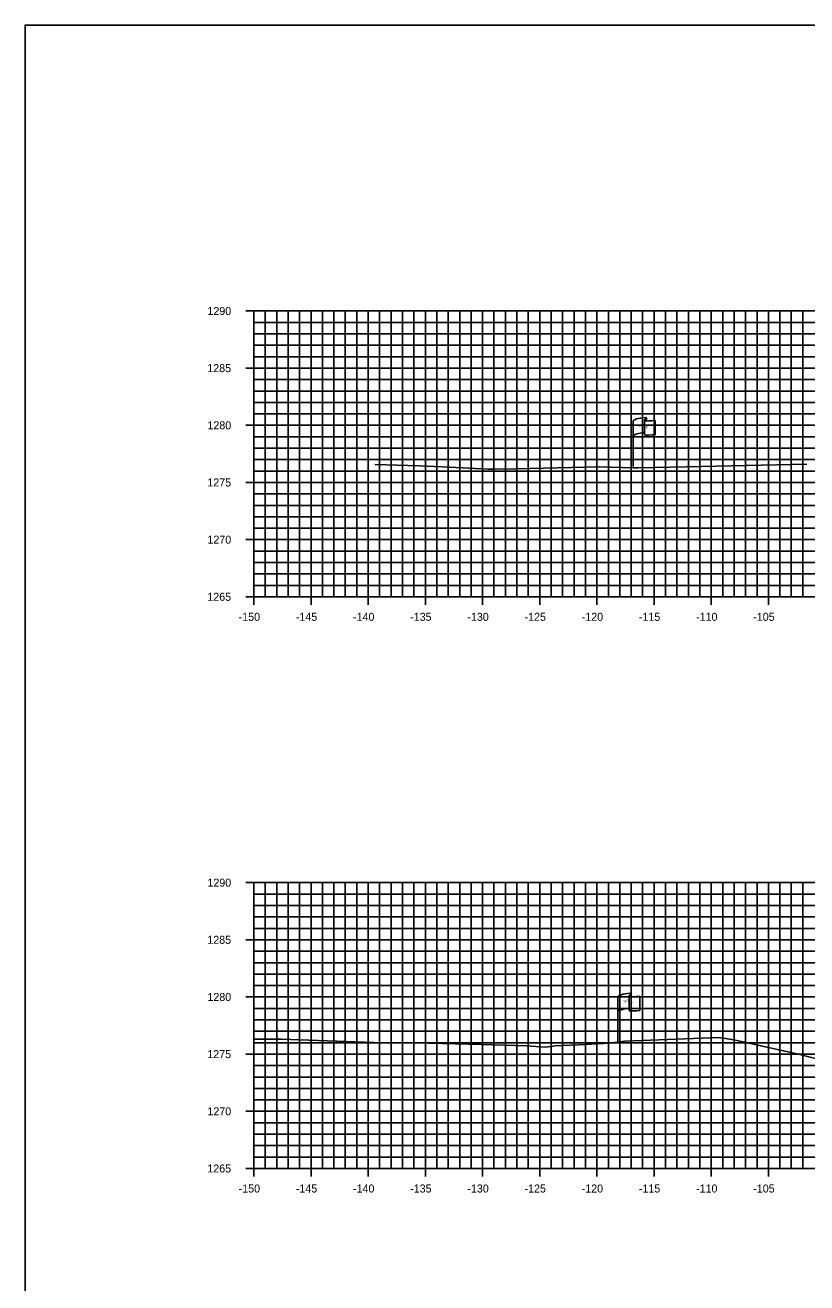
# Model space of a CAD drawing. Extents: x 674939 to 678919, y 750652 to 765176.
# Drawn here: x 678578.5 to 678646.9, y 763226.3 to 763336.3 of the extents above; entities that cross this region are included whole.
import ezdxf

# ---------------------------------------------------------------- set-up
doc = ezdxf.new("R2010")
doc.units = 0
for name, color, linetype in [('R_Axis', 7, 'Continuous'), ('R_Axis Annot', 7, 'Continuous'), ('R_Exist Surface', 7, 'Continuous'), ('R_Grid', 7, 'Continuous'), ('R_No Plot', 7, 'Continuous'), ('S_EXIST_ROW', 7, 'Continuous')]:
    doc.layers.add(name, color=color, linetype=linetype)

msp = doc.modelspace()

# ---------------------------------------------------------------- linework, layer by layer
at = {"layer": 'R_Axis'}
for p, q in [((678597.83, 763311.29), (678599.23, 763311.29)), ((678598.53, 763286.29), (678598.53, 763311.29)), ((678598.53, 763310.29), (678598.88, 763310.29)), ((678598.53, 763309.29), (678598.88, 763309.29)), ((678598.53, 763308.29), (678598.88, 763308.29)), ((678598.53, 763307.29), (678598.88, 763307.29)), ((678597.83, 763306.29), (678599.23, 763306.29)), ((678598.53, 763305.29), (678598.88, 763305.29)), ((678598.53, 763304.29), (678598.88, 763304.29)), ((678598.53, 763303.29), (678598.88, 763303.29)), ((678598.53, 763302.29), (678598.88, 763302.29)), ((678597.83, 763301.29), (678599.23, 763301.29)), ((678598.53, 763300.29), (678598.88, 763300.29)), ((678598.53, 763299.29), (678598.88, 763299.29)), ((678598.53, 763298.29), (678598.88, 763298.29)), ((678598.53, 763297.29), (678598.88, 763297.29)), ((678597.83, 763296.29), (678599.23, 763296.29)), ((678598.53, 763295.29), (678598.88, 763295.29)), ((678598.53, 763294.29), (678598.88, 763294.29)), ((678598.53, 763293.29), (678598.88, 763293.29)), ((678598.53, 763292.29), (678598.88, 763292.29)), ((678597.83, 763291.29), (678599.23, 763291.29)), ((678598.53, 763290.29), (678598.88, 763290.29)), ((678598.53, 763289.29), (678598.88, 763289.29)), ((678598.53, 763288.29), (678598.88, 763288.29)), ((678598.53, 763287.29), (678598.88, 763287.29)), ((678598.53, 763285.59), (678598.53, 763286.99)), ((678603.53, 763285.59), (678603.53, 763286.99)), ((678608.53, 763285.59), (678608.53, 763286.99)), ((678613.53, 763285.59), (678613.53, 763286.99)), ((678618.53, 763285.59), (678618.53, 763286.99)), ((678623.53, 763285.59), (678623.53, 763286.99)), ((678628.53, 763285.59), (678628.53, 763286.99)), ((678633.53, 763285.59), (678633.53, 763286.99)), ((678638.53, 763285.59), (678638.53, 763286.99)), ((678643.53, 763285.59), (678643.53, 763286.99)), ((678597.83, 763286.29), (678599.23, 763286.29)), ((678598.53, 763286.29), (678898.53, 763286.29)), ((678597.83, 763261.29), (678599.23, 763261.29)), ((678598.53, 763236.29), (678598.53, 763261.29)), ((678598.53, 763260.29), (678598.88, 763260.29)), ((678598.53, 763259.29), (678598.88, 763259.29)), ((678598.53, 763258.29), (678598.88, 763258.29)), ((678598.53, 763257.29), (678598.88, 763257.29)), ((678597.83, 763256.29), (678599.23, 763256.29)), ((678598.53, 763255.29), (678598.88, 763255.29)), ((678598.53, 763254.29), (678598.88, 763254.29)), ((678598.53, 763253.29), (678598.88, 763253.29)), ((678598.53, 763252.29), (678598.88, 763252.29)), ((678597.83, 763251.29), (678599.23, 763251.29)), ((678598.53, 763250.29), (678598.88, 763250.29)), ((678598.53, 763249.29), (678598.88, 763249.29)), ((678598.53, 763248.29), (678598.88, 763248.29)), ((678598.53, 763247.29), (678598.88, 763247.29)), ((678597.83, 763246.29), (678599.23, 763246.29)), ((678598.53, 763245.29), (678598.88, 763245.29)), ((678598.53, 763244.29), (678598.88, 763244.29)), ((678598.53, 763243.29), (678598.88, 763243.29)), ((678598.53, 763242.29), (678598.88, 763242.29)), ((678597.83, 763241.29), (678599.23, 763241.29)), ((678598.53, 763240.29), (678598.88, 763240.29)), ((678598.53, 763239.29), (678598.88, 763239.29)), ((678598.53, 763238.29), (678598.88, 763238.29)), ((678598.53, 763237.29), (678598.88, 763237.29)), ((678597.83, 763236.29), (678599.23, 763236.29)), ((678598.53, 763235.59), (678598.53, 763236.99)), ((678598.53, 763236.29), (678898.53, 763236.29)), ((678603.53, 763235.59), (678603.53, 763236.99)), ((678608.53, 763235.59), (678608.53, 763236.99)), ((678613.53, 763235.59), (678613.53, 763236.99)), ((678618.53, 763235.59), (678618.53, 763236.99)), ((678623.53, 763235.59), (678623.53, 763236.99)), ((678628.53, 763235.59), (678628.53, 763236.99)), ((678633.53, 763235.59), (678633.53, 763236.99)), ((678638.53, 763235.59), (678638.53, 763236.99)), ((678643.53, 763235.59), (678643.53, 763236.99))]:
    msp.add_line(p, q, dxfattribs=at)
at = {"layer": 'R_Exist Surface'}
for points in [[(678609.11, 763297.85), (678613.02, 763297.76), (678615.64, 763297.62), (678619.01, 763297.44), (678619.47, 763297.44), (678621.45, 763297.48), (678628.73, 763297.65), (678631.74, 763297.58), (678632.15, 763297.58), (678636.34, 763297.66), (678646.89, 763297.89)], [(678598.53, 763247.59), (678600.92, 763247.6), (678609.01, 763247.3), (678612.69, 763247.29), (678618.42, 763247.12), (678622.36, 763247.03), (678624.03, 763246.9), (678624.87, 763247.02), (678627.53, 763247.12), (678629.64, 763247.26), (678630.98, 763247.44), (678639.21, 763247.74), (678639.41, 763247.72), (678640.5, 763247.53), (678646.15, 763246.29), (678649.88, 763245.33)]]:
    msp.add_lwpolyline(points, dxfattribs=at)
at = {"layer": 'R_Grid'}
for p, q in [((678598.53, 763311.29), (678898.53, 763311.29)), ((678598.53, 763286.29), (678598.53, 763311.29)), ((678599.53, 763286.29), (678599.53, 763311.29)), ((678600.53, 763286.29), (678600.53, 763311.29)), ((678601.53, 763286.29), (678601.53, 763311.29)), ((678602.53, 763286.29), (678602.53, 763311.29)), ((678603.53, 763286.29), (678603.53, 763311.29)), ((678604.53, 763286.29), (678604.53, 763311.29)), ((678605.53, 763286.29), (678605.53, 763311.29)), ((678606.53, 763286.29), (678606.53, 763311.29)), ((678607.53, 763286.29), (678607.53, 763311.29)), ((678608.53, 763286.29), (678608.53, 763311.29)), ((678609.53, 763286.29), (678609.53, 763311.29)), ((678610.53, 763286.29), (678610.53, 763311.29)), ((678611.53, 763286.29), (678611.53, 763311.29)), ((678612.53, 763286.29), (678612.53, 763311.29)), ((678613.53, 763286.29), (678613.53, 763311.29)), ((678614.53, 763286.29), (678614.53, 763311.29)), ((678615.53, 763286.29), (678615.53, 763311.29)), ((678616.53, 763286.29), (678616.53, 763311.29)), ((678617.53, 763286.29), (678617.53, 763311.29)), ((678618.53, 763286.29), (678618.53, 763311.29)), ((678619.53, 763286.29), (678619.53, 763311.29)), ((678620.53, 763286.29), (678620.53, 763311.29)), ((678621.53, 763286.29), (678621.53, 763311.29)), ((678622.53, 763286.29), (678622.53, 763311.29)), ((678623.53, 763286.29), (678623.53, 763311.29)), ((678624.53, 763286.29), (678624.53, 763311.29)), ((678625.53, 763286.29), (678625.53, 763311.29)), ((678626.53, 763286.29), (678626.53, 763311.29)), ((678627.53, 763286.29), (678627.53, 763311.29)), ((678628.53, 763286.29), (678628.53, 763311.29)), ((678629.53, 763286.29), (678629.53, 763311.29)), ((678630.53, 763286.29), (678630.53, 763311.29)), ((678631.53, 763286.29), (678631.53, 763311.29)), ((678632.53, 763286.29), (678632.53, 763311.29)), ((678633.53, 763286.29), (678633.53, 763311.29)), ((678634.53, 763286.29), (678634.53, 763311.29)), ((678635.53, 763286.29), (678635.53, 763311.29)), ((678636.53, 763286.29), (678636.53, 763311.29)), ((678637.53, 763286.29), (678637.53, 763311.29)), ((678638.53, 763286.29), (678638.53, 763311.29)), ((678639.53, 763286.29), (678639.53, 763311.29)), ((678640.53, 763286.29), (678640.53, 763311.29)), ((678641.53, 763286.29), (678641.53, 763311.29)), ((678642.53, 763286.29), (678642.53, 763311.29)), ((678643.53, 763286.29), (678643.53, 763311.29)), ((678644.53, 763286.29), (678644.53, 763311.29)), ((678645.53, 763286.29), (678645.53, 763311.29)), ((678646.53, 763286.29), (678646.53, 763311.29)), ((678598.53, 763310.29), (678898.53, 763310.29)), ((678598.53, 763309.29), (678898.53, 763309.29)), ((678598.53, 763308.29), (678898.53, 763308.29)), ((678598.53, 763307.29), (678898.53, 763307.29)), ((678598.53, 763306.29), (678898.53, 763306.29)), ((678598.53, 763305.29), (678898.53, 763305.29)), ((678598.53, 763304.29), (678898.53, 763304.29)), ((678598.53, 763303.29), (678898.53, 763303.29)), ((678598.53, 763302.29), (678898.53, 763302.29)), ((678598.53, 763301.29), (678898.53, 763301.29)), ((678598.53, 763300.29), (678898.53, 763300.29)), ((678598.53, 763299.29), (678898.53, 763299.29)), ((678598.53, 763298.29), (678898.53, 763298.29)), ((678598.53, 763297.29), (678898.53, 763297.29)), ((678598.53, 763296.29), (678898.53, 763296.29)), ((678598.53, 763295.29), (678898.53, 763295.29)), ((678598.53, 763294.29), (678898.53, 763294.29)), ((678598.53, 763293.29), (678898.53, 763293.29)), ((678598.53, 763292.29), (678898.53, 763292.29)), ((678598.53, 763291.29), (678898.53, 763291.29)), ((678598.53, 763290.29), (678898.53, 763290.29)), ((678598.53, 763289.29), (678898.53, 763289.29)), ((678598.53, 763288.29), (678898.53, 763288.29)), ((678598.53, 763287.29), (678898.53, 763287.29)), ((678598.53, 763286.29), (678898.53, 763286.29)), ((678598.53, 763261.29), (678898.53, 763261.29)), ((678598.53, 763236.29), (678598.53, 763261.29)), ((678599.53, 763236.29), (678599.53, 763261.29)), ((678600.53, 763236.29), (678600.53, 763261.29)), ((678601.53, 763236.29), (678601.53, 763261.29)), ((678602.53, 763236.29), (678602.53, 763261.29)), ((678603.53, 763236.29), (678603.53, 763261.29)), ((678604.53, 763236.29), (678604.53, 763261.29)), ((678605.53, 763236.29), (678605.53, 763261.29)), ((678606.53, 763236.29), (678606.53, 763261.29)), ((678607.53, 763236.29), (678607.53, 763261.29)), ((678608.53, 763236.29), (678608.53, 763261.29)), ((678609.53, 763236.29), (678609.53, 763261.29)), ((678610.53, 763236.29), (678610.53, 763261.29)), ((678611.53, 763236.29), (678611.53, 763261.29)), ((678612.53, 763236.29), (678612.53, 763261.29)), ((678613.53, 763236.29), (678613.53, 763261.29)), ((678614.53, 763236.29), (678614.53, 763261.29)), ((678615.53, 763236.29), (678615.53, 763261.29)), ((678616.53, 763236.29), (678616.53, 763261.29)), ((678617.53, 763236.29), (678617.53, 763261.29)), ((678618.53, 763236.29), (678618.53, 763261.29)), ((678619.53, 763236.29), (678619.53, 763261.29)), ((678620.53, 763236.29), (678620.53, 763261.29)), ((678621.53, 763236.29), (678621.53, 763261.29)), ((678622.53, 763236.29), (678622.53, 763261.29)), ((678623.53, 763236.29), (678623.53, 763261.29)), ((678624.53, 763236.29), (678624.53, 763261.29)), ((678625.53, 763236.29), (678625.53, 763261.29)), ((678626.53, 763236.29), (678626.53, 763261.29)), ((678627.53, 763236.29), (678627.53, 763261.29)), ((678628.53, 763236.29), (678628.53, 763261.29)), ((678629.53, 763236.29), (678629.53, 763261.29)), ((678630.53, 763236.29), (678630.53, 763261.29)), ((678631.53, 763236.29), (678631.53, 763261.29)), ((678632.53, 763236.29), (678632.53, 763261.29)), ((678633.53, 763236.29), (678633.53, 763261.29)), ((678634.53, 763236.29), (678634.53, 763261.29)), ((678635.53, 763236.29), (678635.53, 763261.29)), ((678636.53, 763236.29), (678636.53, 763261.29)), ((678637.53, 763236.29), (678637.53, 763261.29)), ((678638.53, 763236.29), (678638.53, 763261.29)), ((678639.53, 763236.29), (678639.53, 763261.29)), ((678640.53, 763236.29), (678640.53, 763261.29)), ((678641.53, 763236.29), (678641.53, 763261.29)), ((678642.53, 763236.29), (678642.53, 763261.29)), ((678643.53, 763236.29), (678643.53, 763261.29)), ((678644.53, 763236.29), (678644.53, 763261.29)), ((678645.53, 763236.29), (678645.53, 763261.29)), ((678646.53, 763236.29), (678646.53, 763261.29)), ((678598.53, 763260.29), (678898.53, 763260.29)), ((678598.53, 763259.29), (678898.53, 763259.29)), ((678598.53, 763258.29), (678898.53, 763258.29)), ((678598.53, 763257.29), (678898.53, 763257.29)), ((678598.53, 763256.29), (678898.53, 763256.29)), ((678598.53, 763255.29), (678898.53, 763255.29)), ((678598.53, 763254.29), (678898.53, 763254.29)), ((678598.53, 763253.29), (678898.53, 763253.29)), ((678598.53, 763252.29), (678898.53, 763252.29)), ((678598.53, 763251.29), (678898.53, 763251.29)), ((678598.53, 763250.29), (678898.53, 763250.29)), ((678598.53, 763249.29), (678898.53, 763249.29)), ((678598.53, 763248.29), (678898.53, 763248.29)), ((678598.53, 763247.29), (678898.53, 763247.29)), ((678598.53, 763246.29), (678898.53, 763246.29)), ((678598.53, 763245.29), (678898.53, 763245.29)), ((678598.53, 763244.29), (678898.53, 763244.29)), ((678598.53, 763243.29), (678898.53, 763243.29)), ((678598.53, 763242.29), (678898.53, 763242.29)), ((678598.53, 763241.29), (678898.53, 763241.29)), ((678598.53, 763240.29), (678898.53, 763240.29)), ((678598.53, 763239.29), (678898.53, 763239.29)), ((678598.53, 763238.29), (678898.53, 763238.29)), ((678598.53, 763237.29), (678898.53, 763237.29)), ((678598.53, 763236.29), (678898.53, 763236.29))]:
    msp.add_line(p, q, dxfattribs=at)
at = {"layer": 'R_No Plot'}
msp.add_lwpolyline([(678578.53, 763116.29), (678918.53, 763116.29), (678918.53, 763336.29), (678578.53, 763336.29)], close=True, dxfattribs=at)
at = {"layer": 'S_EXIST_ROW'}
for p, q in [((678631.7, 763297.7), (678631.7, 763301.65)), ((678632.7, 763301.74), (678632.7, 763301.73)), ((678632.7, 763301.73), (678632.7, 763300.5)), ((678632.86, 763301.9), (678632.86, 763301.66)), ((678633.63, 763301.71), (678633.63, 763300.47)), ((678631.52, 763251.55), (678631.52, 763251.31)), ((678630.36, 763247.34), (678630.36, 763251.3)), ((678631.35, 763251.39), (678631.35, 763251.38)), ((678631.35, 763251.38), (678631.35, 763250.15)), ((678632.29, 763251.35), (678632.29, 763250.11))]:
    msp.add_line(p, q, dxfattribs=at)
for centre, radius, start, end in [((678632.78, 763301.75), 0.078, 88.6458, 274.2828), ((678632.79, 763301.9), 0.0783, 263.0712, 93.9564), ((678632.78, 763300.5), 0.0783, 180, 273.9564), ((678631.44, 763251.55), 0.0783, 263.0712, 93.9564), ((678631.43, 763251.39), 0.078, 88.6458, 274.2828), ((678631.43, 763250.15), 0.0783, 180, 273.9564)]:
    msp.add_arc(centre, radius, start, end, dxfattribs=at)
for centre, major_axis, ratio, start_param, end_param in [((678633.28, 763301.69), (-1.58, -0.04), 0.19887, 5.030368, 6.283185), ((678633.99, 763301.81), (-1.23, -0.13), 0.052933, 0.159456, 1.268315), ((678633.28, 763300.38), (-1.58, -0.04), 0.19887, 5.083035, 6.194897), ((678633.99, 763300.57), (-1.23, -0.13), 0.052933, 0.159456, 1.268315), ((678631.94, 763251.34), (-1.58, -0.04), 0.19887, 5.030368, 6.283185), ((678632.65, 763251.45), (-1.23, -0.13), 0.052933, 0.159456, 1.268315), ((678631.93, 763250.02), (-1.58, -0.04), 0.19887, 5.083035, 6.194897), ((678632.65, 763250.21), (-1.23, -0.13), 0.052933, 0.159456, 1.268315)]:
    msp.add_ellipse(centre, major_axis=major_axis, ratio=ratio, start_param=start_param, end_param=end_param, dxfattribs=at)

# ---------------------------------------------------------------- texts
at = {"layer": 'R_Axis Annot'}
for s, p in [('1290', (678594.47, 763310.94)), ('1285', (678594.46, 763305.94)), ('1280', (678594.47, 763300.94)), ('1275', (678594.46, 763295.94)), ('1270', (678594.47, 763290.94)), ('1265', (678594.46, 763285.94)), ('-150', (678597.2, 763284.19)), ('-145', (678602.2, 763284.19)), ('-140', (678607.2, 763284.19)), ('-135', (678612.2, 763284.19)), ('-130', (678617.2, 763284.19)), ('-125', (678622.2, 763284.19)), ('-120', (678627.2, 763284.19)), ('-115', (678632.2, 763284.19)), ('-110', (678637.2, 763284.19)), ('-105', (678642.2, 763284.19)), ('1290', (678594.47, 763260.94)), ('1285', (678594.46, 763255.94)), ('1280', (678594.47, 763250.94)), ('1275', (678594.46, 763245.94)), ('1270', (678594.47, 763240.94)), ('1265', (678594.46, 763235.94)), ('-150', (678597.2, 763234.19)), ('-145', (678602.2, 763234.19)), ('-140', (678607.2, 763234.19)), ('-135', (678612.2, 763234.19)), ('-130', (678617.2, 763234.19)), ('-125', (678622.2, 763234.19)), ('-120', (678627.2, 763234.19)), ('-115', (678632.2, 763234.19)), ('-110', (678637.2, 763234.19)), ('-105', (678642.2, 763234.19))]:
    msp.add_text(s, height=0.7, dxfattribs=at).set_placement(p)
at = {"layer": 'S_EXIST_ROW'}
for s, height, rotation, p in [('R ', 0.2, 9.9884, (678632.22, 763301.15)), (' O', 0.2, 9.9884, (678632.37, 763301.2)), ('W', 0.2, 351.1788, (678632.7, 763301.03)), ('DWB 11-9-07', 0.01, 90, (678632.86, 763301.66)), ('DWB 11-9-07', 0.01, 5.0717, (678633.53, 763300.46)), ('DWB 11-9-07', 0.01, 90, (678631.7, 763297.7)), ('R ', 0.2, 9.9884, (678630.88, 763250.8)), (' O', 0.2, 9.9884, (678631.02, 763250.84)), ('W', 0.2, 351.1788, (678631.35, 763250.67)), ('DWB 11-9-07', 0.01, 90, (678631.52, 763251.31)), ('DWB 11-9-07', 0.01, 5.0717, (678632.19, 763250.11)), ('DWB 11-9-07', 0.01, 90, (678630.35, 763247.35))]:
    msp.add_text(s, height=height, rotation=rotation, dxfattribs=at).set_placement(p)

doc.saveas('drawing.dxf')
